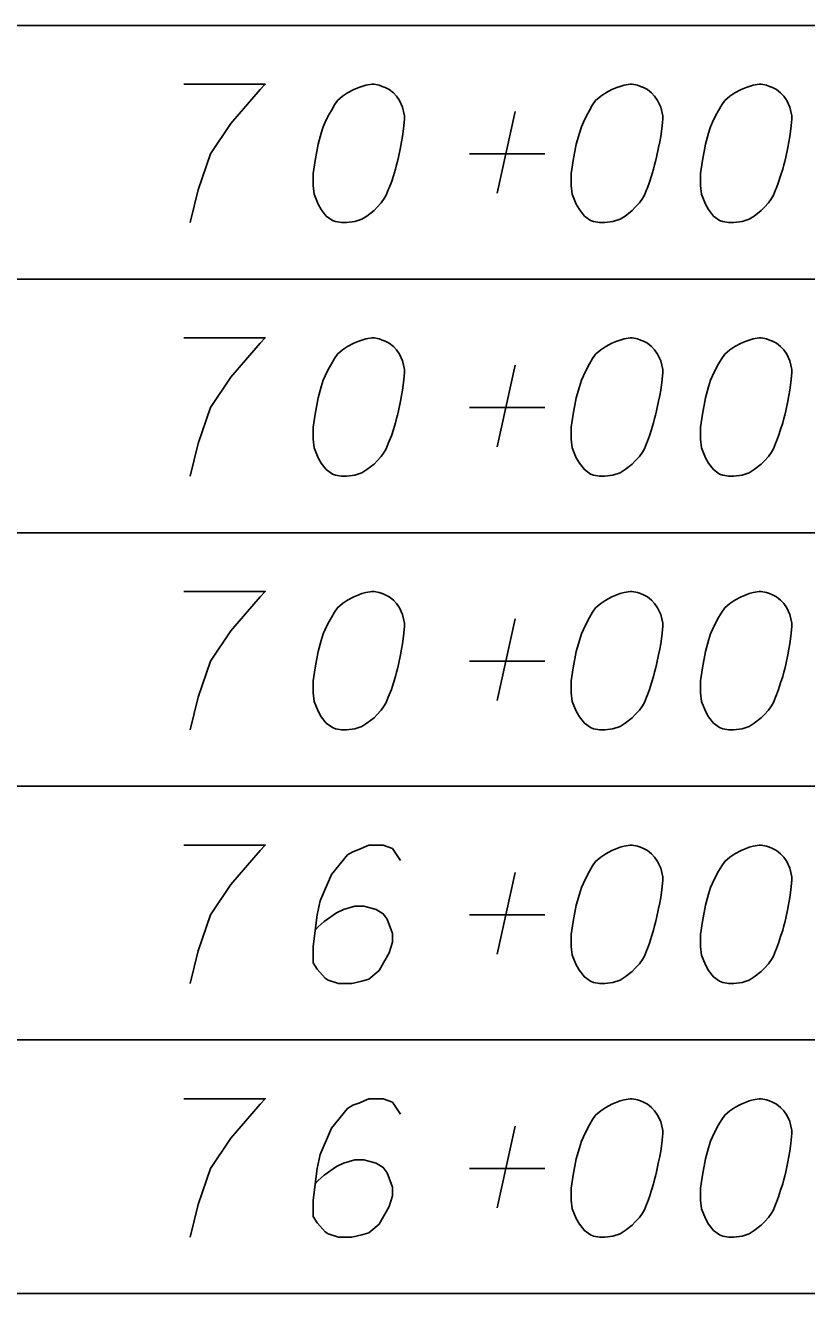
# Model space of a CAD drawing. Extents: x 2074207 to 2076812, y 516372 to 523312.
# Drawn here: x 2076345.61 to 2076372.72, y 519762.06 to 519806.06 of the extents above; entities that cross this region are included whole.
import ezdxf

# ---------------------------------------------------------------- set-up
doc = ezdxf.new("R2010")
doc.units = 0
for name, color, linetype in [('Prop DirtTable_ Soil Test Results - Outline (Major)', 7, 'Continuous'), ('Prop DirtTable_ Soil Test Results - Outline (Minor)', 7, 'Continuous'), ('Prop DirtTable_ Soil Test Results - Tx (Sample Data)', 7, 'Continuous')]:
    doc.layers.add(name, color=color, linetype=linetype)

msp = doc.modelspace()

# ---------------------------------------------------------------- linework, layer by layer
at = {"layer": 'Prop DirtTable_ Soil Test Results - Outline (Major)'}
msp.add_line((2076260.609, 519762.059), (2076811.903, 519762.059), dxfattribs=at)
at = {"layer": 'Prop DirtTable_ Soil Test Results - Outline (Minor)'}
for p, q in [((2076260.609, 519806.059), (2076811.903, 519806.059)), ((2076260.609, 519806.059), (2076811.903, 519806.059)), ((2076260.609, 519797.259), (2076811.903, 519797.259)), ((2076260.609, 519797.259), (2076811.903, 519797.259)), ((2076260.609, 519788.459), (2076811.903, 519788.459)), ((2076260.609, 519788.459), (2076811.903, 519788.459)), ((2076260.609, 519779.659), (2076811.903, 519779.659)), ((2076260.609, 519779.659), (2076811.903, 519779.659)), ((2076260.609, 519770.859), (2076811.903, 519770.859)), ((2076260.609, 519770.859), (2076811.903, 519770.859)), ((2076260.609, 519762.059), (2076811.903, 519762.059))]:
    msp.add_line(p, q, dxfattribs=at)
at = {"layer": 'Prop DirtTable_ Soil Test Results - Tx (Sample Data)'}
for points in [[(2076351.116, 519804.018), (2076353.938, 519804.018), (2076353.761, 519803.83), (2076352.738, 519802.658), (2076352.033, 519801.6), (2076351.609, 519800.352), (2076351.327, 519799.218)], [(2076357.712, 519804.018), (2076357.642, 519804.018), (2076357.43, 519803.981), (2076357.289, 519803.943), (2076357.183, 519803.905), (2076357.007, 519803.83), (2076356.795, 519803.716), (2076356.619, 519803.603), (2076356.442, 519803.452), (2076356.336, 519803.3), (2076356.231, 519803.111), (2076356.125, 519802.922), (2076356.019, 519802.696), (2076355.948, 519802.544), (2076355.878, 519802.318), (2076355.772, 519801.94), (2076355.666, 519801.373), (2076355.596, 519800.919), (2076355.596, 519800.504), (2076355.631, 519800.201), (2076355.772, 519799.861), (2076355.878, 519799.672), (2076356.054, 519799.445), (2076356.266, 519799.294), (2076356.372, 519799.256), (2076356.583, 519799.218), (2076356.76, 519799.218), (2076357.042, 519799.256), (2076357.289, 519799.332), (2076357.465, 519799.445), (2076357.712, 519799.634), (2076357.818, 519799.748), (2076357.959, 519799.899), (2076358.065, 519800.05), (2076358.135, 519800.163), (2076358.206, 519800.352), (2076358.241, 519800.428), (2076358.312, 519800.617), (2076358.382, 519800.844), (2076358.453, 519801.07), (2076358.488, 519801.222), (2076358.523, 519801.335), (2076358.559, 519801.486), (2076358.629, 519801.826), (2076358.665, 519802.015), (2076358.7, 519802.204), (2076358.735, 519802.469), (2076358.77, 519802.809), (2076358.77, 519802.922), (2076358.735, 519803.074), (2076358.7, 519803.225), (2076358.594, 519803.452), (2076358.488, 519803.603), (2076358.382, 519803.716), (2076358.241, 519803.83), (2076358.1, 519803.905), (2076357.994, 519803.943), (2076357.889, 519803.981), (2076357.712, 519804.018)], [(2076366.672, 519804.018), (2076366.602, 519804.018), (2076366.39, 519803.981), (2076366.249, 519803.943), (2076366.143, 519803.905), (2076365.967, 519803.83), (2076365.755, 519803.716), (2076365.579, 519803.603), (2076365.402, 519803.452), (2076365.296, 519803.3), (2076365.191, 519803.111), (2076365.085, 519802.922), (2076364.979, 519802.696), (2076364.908, 519802.544), (2076364.838, 519802.318), (2076364.732, 519801.94), (2076364.626, 519801.373), (2076364.556, 519800.919), (2076364.556, 519800.504), (2076364.591, 519800.201), (2076364.732, 519799.861), (2076364.838, 519799.672), (2076365.014, 519799.445), (2076365.226, 519799.294), (2076365.332, 519799.256), (2076365.543, 519799.218), (2076365.72, 519799.218), (2076366.002, 519799.256), (2076366.249, 519799.332), (2076366.425, 519799.445), (2076366.672, 519799.634), (2076366.778, 519799.748), (2076366.919, 519799.899), (2076367.025, 519800.05), (2076367.095, 519800.163), (2076367.166, 519800.352), (2076367.201, 519800.428), (2076367.272, 519800.617), (2076367.342, 519800.844), (2076367.413, 519801.07), (2076367.448, 519801.222), (2076367.483, 519801.335), (2076367.519, 519801.486), (2076367.589, 519801.826), (2076367.625, 519802.015), (2076367.66, 519802.204), (2076367.695, 519802.469), (2076367.73, 519802.809), (2076367.73, 519802.922), (2076367.695, 519803.074), (2076367.66, 519803.225), (2076367.554, 519803.452), (2076367.448, 519803.603), (2076367.342, 519803.716), (2076367.201, 519803.83), (2076367.06, 519803.905), (2076366.954, 519803.943), (2076366.849, 519803.981), (2076366.672, 519804.018)], [(2076371.152, 519804.018), (2076371.082, 519804.018), (2076370.87, 519803.981), (2076370.729, 519803.943), (2076370.623, 519803.905), (2076370.447, 519803.83), (2076370.235, 519803.716), (2076370.059, 519803.603), (2076369.882, 519803.452), (2076369.776, 519803.3), (2076369.671, 519803.111), (2076369.565, 519802.922), (2076369.459, 519802.696), (2076369.388, 519802.544), (2076369.318, 519802.318), (2076369.212, 519801.94), (2076369.106, 519801.373), (2076369.036, 519800.919), (2076369.036, 519800.504), (2076369.071, 519800.201), (2076369.212, 519799.861), (2076369.318, 519799.672), (2076369.494, 519799.445), (2076369.706, 519799.294), (2076369.812, 519799.256), (2076370.023, 519799.218), (2076370.2, 519799.218), (2076370.482, 519799.256), (2076370.729, 519799.332), (2076370.905, 519799.445), (2076371.152, 519799.634), (2076371.258, 519799.748), (2076371.399, 519799.899), (2076371.505, 519800.05), (2076371.575, 519800.163), (2076371.646, 519800.352), (2076371.681, 519800.428), (2076371.752, 519800.617), (2076371.822, 519800.844), (2076371.893, 519801.07), (2076371.928, 519801.222), (2076371.963, 519801.335), (2076371.999, 519801.486), (2076372.069, 519801.826), (2076372.105, 519802.015), (2076372.14, 519802.204), (2076372.175, 519802.469), (2076372.21, 519802.809), (2076372.21, 519802.922), (2076372.175, 519803.074), (2076372.14, 519803.225), (2076372.034, 519803.452), (2076371.928, 519803.603), (2076371.822, 519803.716), (2076371.681, 519803.83), (2076371.54, 519803.905), (2076371.434, 519803.943), (2076371.329, 519803.981), (2076371.152, 519804.018)], [(2076361.98, 519800.239), (2076362.615, 519803.074)], [(2076361.028, 519801.6), (2076363.638, 519801.6)], [(2076351.116, 519795.218), (2076353.938, 519795.218), (2076353.761, 519795.03), (2076352.738, 519793.858), (2076352.033, 519792.8), (2076351.609, 519791.552), (2076351.327, 519790.418)], [(2076357.712, 519795.218), (2076357.642, 519795.218), (2076357.43, 519795.181), (2076357.289, 519795.143), (2076357.183, 519795.105), (2076357.007, 519795.03), (2076356.795, 519794.916), (2076356.619, 519794.803), (2076356.442, 519794.652), (2076356.336, 519794.5), (2076356.231, 519794.311), (2076356.125, 519794.122), (2076356.019, 519793.896), (2076355.948, 519793.744), (2076355.878, 519793.518), (2076355.772, 519793.14), (2076355.666, 519792.573), (2076355.596, 519792.119), (2076355.596, 519791.704), (2076355.631, 519791.401), (2076355.772, 519791.061), (2076355.878, 519790.872), (2076356.054, 519790.645), (2076356.266, 519790.494), (2076356.372, 519790.456), (2076356.583, 519790.418), (2076356.76, 519790.418), (2076357.042, 519790.456), (2076357.289, 519790.532), (2076357.465, 519790.645), (2076357.712, 519790.834), (2076357.818, 519790.948), (2076357.959, 519791.099), (2076358.065, 519791.25), (2076358.135, 519791.363), (2076358.206, 519791.552), (2076358.241, 519791.628), (2076358.312, 519791.817), (2076358.382, 519792.044), (2076358.453, 519792.27), (2076358.488, 519792.422), (2076358.523, 519792.535), (2076358.559, 519792.686), (2076358.629, 519793.026), (2076358.665, 519793.215), (2076358.7, 519793.404), (2076358.735, 519793.669), (2076358.77, 519794.009), (2076358.77, 519794.122), (2076358.735, 519794.274), (2076358.7, 519794.425), (2076358.594, 519794.652), (2076358.488, 519794.803), (2076358.382, 519794.916), (2076358.241, 519795.03), (2076358.1, 519795.105), (2076357.994, 519795.143), (2076357.889, 519795.181), (2076357.712, 519795.218)], [(2076366.672, 519795.218), (2076366.602, 519795.218), (2076366.39, 519795.181), (2076366.249, 519795.143), (2076366.143, 519795.105), (2076365.967, 519795.03), (2076365.755, 519794.916), (2076365.579, 519794.803), (2076365.402, 519794.652), (2076365.296, 519794.5), (2076365.191, 519794.311), (2076365.085, 519794.122), (2076364.979, 519793.896), (2076364.908, 519793.744), (2076364.838, 519793.518), (2076364.732, 519793.14), (2076364.626, 519792.573), (2076364.556, 519792.119), (2076364.556, 519791.704), (2076364.591, 519791.401), (2076364.732, 519791.061), (2076364.838, 519790.872), (2076365.014, 519790.645), (2076365.226, 519790.494), (2076365.332, 519790.456), (2076365.543, 519790.418), (2076365.72, 519790.418), (2076366.002, 519790.456), (2076366.249, 519790.532), (2076366.425, 519790.645), (2076366.672, 519790.834), (2076366.778, 519790.948), (2076366.919, 519791.099), (2076367.025, 519791.25), (2076367.095, 519791.363), (2076367.166, 519791.552), (2076367.201, 519791.628), (2076367.272, 519791.817), (2076367.342, 519792.044), (2076367.413, 519792.27), (2076367.448, 519792.422), (2076367.483, 519792.535), (2076367.519, 519792.686), (2076367.589, 519793.026), (2076367.625, 519793.215), (2076367.66, 519793.404), (2076367.695, 519793.669), (2076367.73, 519794.009), (2076367.73, 519794.122), (2076367.695, 519794.274), (2076367.66, 519794.425), (2076367.554, 519794.652), (2076367.448, 519794.803), (2076367.342, 519794.916), (2076367.201, 519795.03), (2076367.06, 519795.105), (2076366.954, 519795.143), (2076366.849, 519795.181), (2076366.672, 519795.218)], [(2076371.152, 519795.218), (2076371.082, 519795.218), (2076370.87, 519795.181), (2076370.729, 519795.143), (2076370.623, 519795.105), (2076370.447, 519795.03), (2076370.235, 519794.916), (2076370.059, 519794.803), (2076369.882, 519794.652), (2076369.776, 519794.5), (2076369.671, 519794.311), (2076369.565, 519794.122), (2076369.459, 519793.896), (2076369.388, 519793.744), (2076369.318, 519793.518), (2076369.212, 519793.14), (2076369.106, 519792.573), (2076369.036, 519792.119), (2076369.036, 519791.704), (2076369.071, 519791.401), (2076369.212, 519791.061), (2076369.318, 519790.872), (2076369.494, 519790.645), (2076369.706, 519790.494), (2076369.812, 519790.456), (2076370.023, 519790.418), (2076370.2, 519790.418), (2076370.482, 519790.456), (2076370.729, 519790.532), (2076370.905, 519790.645), (2076371.152, 519790.834), (2076371.258, 519790.948), (2076371.399, 519791.099), (2076371.505, 519791.25), (2076371.575, 519791.363), (2076371.646, 519791.552), (2076371.681, 519791.628), (2076371.752, 519791.817), (2076371.822, 519792.044), (2076371.893, 519792.27), (2076371.928, 519792.422), (2076371.963, 519792.535), (2076371.999, 519792.686), (2076372.069, 519793.026), (2076372.105, 519793.215), (2076372.14, 519793.404), (2076372.175, 519793.669), (2076372.21, 519794.009), (2076372.21, 519794.122), (2076372.175, 519794.274), (2076372.14, 519794.425), (2076372.034, 519794.652), (2076371.928, 519794.803), (2076371.822, 519794.916), (2076371.681, 519795.03), (2076371.54, 519795.105), (2076371.434, 519795.143), (2076371.329, 519795.181), (2076371.152, 519795.218)], [(2076361.98, 519791.439), (2076362.615, 519794.274)], [(2076361.028, 519792.8), (2076363.638, 519792.8)], [(2076351.116, 519786.418), (2076353.938, 519786.418), (2076353.761, 519786.23), (2076352.738, 519785.058), (2076352.033, 519784), (2076351.609, 519782.752), (2076351.327, 519781.618)], [(2076357.712, 519786.418), (2076357.642, 519786.418), (2076357.43, 519786.381), (2076357.289, 519786.343), (2076357.183, 519786.305), (2076357.007, 519786.23), (2076356.795, 519786.116), (2076356.619, 519786.003), (2076356.442, 519785.852), (2076356.336, 519785.7), (2076356.231, 519785.511), (2076356.125, 519785.322), (2076356.019, 519785.096), (2076355.948, 519784.944), (2076355.878, 519784.718), (2076355.772, 519784.34), (2076355.666, 519783.773), (2076355.596, 519783.319), (2076355.596, 519782.904), (2076355.631, 519782.601), (2076355.772, 519782.261), (2076355.878, 519782.072), (2076356.054, 519781.845), (2076356.266, 519781.694), (2076356.372, 519781.656), (2076356.583, 519781.618), (2076356.76, 519781.618), (2076357.042, 519781.656), (2076357.289, 519781.732), (2076357.465, 519781.845), (2076357.712, 519782.034), (2076357.818, 519782.148), (2076357.959, 519782.299), (2076358.065, 519782.45), (2076358.135, 519782.563), (2076358.206, 519782.752), (2076358.241, 519782.828), (2076358.312, 519783.017), (2076358.382, 519783.244), (2076358.453, 519783.47), (2076358.488, 519783.622), (2076358.523, 519783.735), (2076358.559, 519783.886), (2076358.629, 519784.226), (2076358.665, 519784.415), (2076358.7, 519784.604), (2076358.735, 519784.869), (2076358.77, 519785.209), (2076358.77, 519785.322), (2076358.735, 519785.474), (2076358.7, 519785.625), (2076358.594, 519785.852), (2076358.488, 519786.003), (2076358.382, 519786.116), (2076358.241, 519786.23), (2076358.1, 519786.305), (2076357.994, 519786.343), (2076357.889, 519786.381), (2076357.712, 519786.418)], [(2076366.672, 519786.418), (2076366.602, 519786.418), (2076366.39, 519786.381), (2076366.249, 519786.343), (2076366.143, 519786.305), (2076365.967, 519786.23), (2076365.755, 519786.116), (2076365.579, 519786.003), (2076365.402, 519785.852), (2076365.296, 519785.7), (2076365.191, 519785.511), (2076365.085, 519785.322), (2076364.979, 519785.096), (2076364.908, 519784.944), (2076364.838, 519784.718), (2076364.732, 519784.34), (2076364.626, 519783.773), (2076364.556, 519783.319), (2076364.556, 519782.904), (2076364.591, 519782.601), (2076364.732, 519782.261), (2076364.838, 519782.072), (2076365.014, 519781.845), (2076365.226, 519781.694), (2076365.332, 519781.656), (2076365.543, 519781.618), (2076365.72, 519781.618), (2076366.002, 519781.656), (2076366.249, 519781.732), (2076366.425, 519781.845), (2076366.672, 519782.034), (2076366.778, 519782.148), (2076366.919, 519782.299), (2076367.025, 519782.45), (2076367.095, 519782.563), (2076367.166, 519782.752), (2076367.201, 519782.828), (2076367.272, 519783.017), (2076367.342, 519783.244), (2076367.413, 519783.47), (2076367.448, 519783.622), (2076367.483, 519783.735), (2076367.519, 519783.886), (2076367.589, 519784.226), (2076367.625, 519784.415), (2076367.66, 519784.604), (2076367.695, 519784.869), (2076367.73, 519785.209), (2076367.73, 519785.322), (2076367.695, 519785.474), (2076367.66, 519785.625), (2076367.554, 519785.852), (2076367.448, 519786.003), (2076367.342, 519786.116), (2076367.201, 519786.23), (2076367.06, 519786.305), (2076366.954, 519786.343), (2076366.849, 519786.381), (2076366.672, 519786.418)], [(2076371.152, 519786.418), (2076371.082, 519786.418), (2076370.87, 519786.381), (2076370.729, 519786.343), (2076370.623, 519786.305), (2076370.447, 519786.23), (2076370.235, 519786.116), (2076370.059, 519786.003), (2076369.882, 519785.852), (2076369.776, 519785.7), (2076369.671, 519785.511), (2076369.565, 519785.322), (2076369.459, 519785.096), (2076369.388, 519784.944), (2076369.318, 519784.718), (2076369.212, 519784.34), (2076369.106, 519783.773), (2076369.036, 519783.319), (2076369.036, 519782.904), (2076369.071, 519782.601), (2076369.212, 519782.261), (2076369.318, 519782.072), (2076369.494, 519781.845), (2076369.706, 519781.694), (2076369.812, 519781.656), (2076370.023, 519781.618), (2076370.2, 519781.618), (2076370.482, 519781.656), (2076370.729, 519781.732), (2076370.905, 519781.845), (2076371.152, 519782.034), (2076371.258, 519782.148), (2076371.399, 519782.299), (2076371.505, 519782.45), (2076371.575, 519782.563), (2076371.646, 519782.752), (2076371.681, 519782.828), (2076371.752, 519783.017), (2076371.822, 519783.244), (2076371.893, 519783.47), (2076371.928, 519783.622), (2076371.963, 519783.735), (2076371.999, 519783.886), (2076372.069, 519784.226), (2076372.105, 519784.415), (2076372.14, 519784.604), (2076372.175, 519784.869), (2076372.21, 519785.209), (2076372.21, 519785.322), (2076372.175, 519785.474), (2076372.14, 519785.625), (2076372.034, 519785.852), (2076371.928, 519786.003), (2076371.822, 519786.116), (2076371.681, 519786.23), (2076371.54, 519786.305), (2076371.434, 519786.343), (2076371.329, 519786.381), (2076371.152, 519786.418)], [(2076361.98, 519782.639), (2076362.615, 519785.474)], [(2076361.028, 519784), (2076363.638, 519784)], [(2076351.116, 519777.618), (2076353.938, 519777.618), (2076353.761, 519777.43), (2076352.738, 519776.258), (2076352.033, 519775.2), (2076351.609, 519773.952), (2076351.327, 519772.818)], [(2076358.629, 519777.089), (2076358.347, 519777.505), (2076358.03, 519777.618), (2076357.536, 519777.618), (2076357.183, 519777.467), (2076356.971, 519777.392), (2076356.795, 519777.278), (2076356.231, 519776.598), (2076355.843, 519775.691), (2076355.737, 519775.2), (2076355.596, 519774.104), (2076355.596, 519773.537), (2076355.737, 519773.31), (2076356.019, 519773.007), (2076356.125, 519772.932), (2076356.478, 519772.818), (2076356.936, 519772.818), (2076357.289, 519772.894), (2076357.536, 519772.97), (2076357.889, 519773.272), (2076358.241, 519773.877), (2076358.347, 519774.255), (2076358.347, 519774.557), (2076358.171, 519775.048), (2076358.03, 519775.237), (2076357.783, 519775.389), (2076357.359, 519775.502), (2076357.042, 519775.502), (2076356.654, 519775.389), (2076356.407, 519775.275), (2076355.984, 519774.973), (2076355.772, 519774.784), (2076355.666, 519774.67)], [(2076366.672, 519777.618), (2076366.602, 519777.618), (2076366.39, 519777.581), (2076366.249, 519777.543), (2076366.143, 519777.505), (2076365.967, 519777.43), (2076365.755, 519777.316), (2076365.579, 519777.203), (2076365.402, 519777.052), (2076365.296, 519776.9), (2076365.191, 519776.711), (2076365.085, 519776.522), (2076364.979, 519776.296), (2076364.908, 519776.144), (2076364.838, 519775.918), (2076364.732, 519775.54), (2076364.626, 519774.973), (2076364.556, 519774.519), (2076364.556, 519774.104), (2076364.591, 519773.801), (2076364.732, 519773.461), (2076364.838, 519773.272), (2076365.014, 519773.045), (2076365.226, 519772.894), (2076365.332, 519772.856), (2076365.543, 519772.818), (2076365.72, 519772.818), (2076366.002, 519772.856), (2076366.249, 519772.932), (2076366.425, 519773.045), (2076366.672, 519773.234), (2076366.778, 519773.348), (2076366.919, 519773.499), (2076367.025, 519773.65), (2076367.095, 519773.763), (2076367.166, 519773.952), (2076367.201, 519774.028), (2076367.272, 519774.217), (2076367.342, 519774.444), (2076367.413, 519774.67), (2076367.448, 519774.822), (2076367.483, 519774.935), (2076367.519, 519775.086), (2076367.589, 519775.426), (2076367.625, 519775.615), (2076367.66, 519775.804), (2076367.695, 519776.069), (2076367.73, 519776.409), (2076367.73, 519776.522), (2076367.695, 519776.674), (2076367.66, 519776.825), (2076367.554, 519777.052), (2076367.448, 519777.203), (2076367.342, 519777.316), (2076367.201, 519777.43), (2076367.06, 519777.505), (2076366.954, 519777.543), (2076366.849, 519777.581), (2076366.672, 519777.618)], [(2076371.152, 519777.618), (2076371.082, 519777.618), (2076370.87, 519777.581), (2076370.729, 519777.543), (2076370.623, 519777.505), (2076370.447, 519777.43), (2076370.235, 519777.316), (2076370.059, 519777.203), (2076369.882, 519777.052), (2076369.776, 519776.9), (2076369.671, 519776.711), (2076369.565, 519776.522), (2076369.459, 519776.296), (2076369.388, 519776.144), (2076369.318, 519775.918), (2076369.212, 519775.54), (2076369.106, 519774.973), (2076369.036, 519774.519), (2076369.036, 519774.104), (2076369.071, 519773.801), (2076369.212, 519773.461), (2076369.318, 519773.272), (2076369.494, 519773.045), (2076369.706, 519772.894), (2076369.812, 519772.856), (2076370.023, 519772.818), (2076370.2, 519772.818), (2076370.482, 519772.856), (2076370.729, 519772.932), (2076370.905, 519773.045), (2076371.152, 519773.234), (2076371.258, 519773.348), (2076371.399, 519773.499), (2076371.505, 519773.65), (2076371.575, 519773.763), (2076371.646, 519773.952), (2076371.681, 519774.028), (2076371.752, 519774.217), (2076371.822, 519774.444), (2076371.893, 519774.67), (2076371.928, 519774.822), (2076371.963, 519774.935), (2076371.999, 519775.086), (2076372.069, 519775.426), (2076372.105, 519775.615), (2076372.14, 519775.804), (2076372.175, 519776.069), (2076372.21, 519776.409), (2076372.21, 519776.522), (2076372.175, 519776.674), (2076372.14, 519776.825), (2076372.034, 519777.052), (2076371.928, 519777.203), (2076371.822, 519777.316), (2076371.681, 519777.43), (2076371.54, 519777.505), (2076371.434, 519777.543), (2076371.329, 519777.581), (2076371.152, 519777.618)], [(2076361.98, 519773.839), (2076362.615, 519776.674)], [(2076361.028, 519775.2), (2076363.638, 519775.2)], [(2076351.116, 519768.818), (2076353.938, 519768.818), (2076353.761, 519768.63), (2076352.738, 519767.458), (2076352.033, 519766.4), (2076351.609, 519765.152), (2076351.327, 519764.018)], [(2076358.629, 519768.289), (2076358.347, 519768.705), (2076358.03, 519768.818), (2076357.536, 519768.818), (2076357.183, 519768.667), (2076356.971, 519768.592), (2076356.795, 519768.478), (2076356.231, 519767.798), (2076355.843, 519766.891), (2076355.737, 519766.4), (2076355.596, 519765.304), (2076355.596, 519764.737), (2076355.737, 519764.51), (2076356.019, 519764.207), (2076356.125, 519764.132), (2076356.478, 519764.018), (2076356.936, 519764.018), (2076357.289, 519764.094), (2076357.536, 519764.17), (2076357.889, 519764.472), (2076358.241, 519765.077), (2076358.347, 519765.455), (2076358.347, 519765.757), (2076358.171, 519766.248), (2076358.03, 519766.437), (2076357.783, 519766.589), (2076357.359, 519766.702), (2076357.042, 519766.702), (2076356.654, 519766.589), (2076356.407, 519766.475), (2076355.984, 519766.173), (2076355.772, 519765.984), (2076355.666, 519765.87)], [(2076366.672, 519768.818), (2076366.602, 519768.818), (2076366.39, 519768.781), (2076366.249, 519768.743), (2076366.143, 519768.705), (2076365.967, 519768.63), (2076365.755, 519768.516), (2076365.579, 519768.403), (2076365.402, 519768.252), (2076365.296, 519768.1), (2076365.191, 519767.911), (2076365.085, 519767.722), (2076364.979, 519767.496), (2076364.908, 519767.344), (2076364.838, 519767.118), (2076364.732, 519766.74), (2076364.626, 519766.173), (2076364.556, 519765.719), (2076364.556, 519765.304), (2076364.591, 519765.001), (2076364.732, 519764.661), (2076364.838, 519764.472), (2076365.014, 519764.245), (2076365.226, 519764.094), (2076365.332, 519764.056), (2076365.543, 519764.018), (2076365.72, 519764.018), (2076366.002, 519764.056), (2076366.249, 519764.132), (2076366.425, 519764.245), (2076366.672, 519764.434), (2076366.778, 519764.548), (2076366.919, 519764.699), (2076367.025, 519764.85), (2076367.095, 519764.963), (2076367.166, 519765.152), (2076367.201, 519765.228), (2076367.272, 519765.417), (2076367.342, 519765.644), (2076367.413, 519765.87), (2076367.448, 519766.022), (2076367.483, 519766.135), (2076367.519, 519766.286), (2076367.589, 519766.626), (2076367.625, 519766.815), (2076367.66, 519767.004), (2076367.695, 519767.269), (2076367.73, 519767.609), (2076367.73, 519767.722), (2076367.695, 519767.874), (2076367.66, 519768.025), (2076367.554, 519768.252), (2076367.448, 519768.403), (2076367.342, 519768.516), (2076367.201, 519768.63), (2076367.06, 519768.705), (2076366.954, 519768.743), (2076366.849, 519768.781), (2076366.672, 519768.818)], [(2076371.152, 519768.818), (2076371.082, 519768.818), (2076370.87, 519768.781), (2076370.729, 519768.743), (2076370.623, 519768.705), (2076370.447, 519768.63), (2076370.235, 519768.516), (2076370.059, 519768.403), (2076369.882, 519768.252), (2076369.776, 519768.1), (2076369.671, 519767.911), (2076369.565, 519767.722), (2076369.459, 519767.496), (2076369.388, 519767.344), (2076369.318, 519767.118), (2076369.212, 519766.74), (2076369.106, 519766.173), (2076369.036, 519765.719), (2076369.036, 519765.304), (2076369.071, 519765.001), (2076369.212, 519764.661), (2076369.318, 519764.472), (2076369.494, 519764.245), (2076369.706, 519764.094), (2076369.812, 519764.056), (2076370.023, 519764.018), (2076370.2, 519764.018), (2076370.482, 519764.056), (2076370.729, 519764.132), (2076370.905, 519764.245), (2076371.152, 519764.434), (2076371.258, 519764.548), (2076371.399, 519764.699), (2076371.505, 519764.85), (2076371.575, 519764.963), (2076371.646, 519765.152), (2076371.681, 519765.228), (2076371.752, 519765.417), (2076371.822, 519765.644), (2076371.893, 519765.87), (2076371.928, 519766.022), (2076371.963, 519766.135), (2076371.999, 519766.286), (2076372.069, 519766.626), (2076372.105, 519766.815), (2076372.14, 519767.004), (2076372.175, 519767.269), (2076372.21, 519767.609), (2076372.21, 519767.722), (2076372.175, 519767.874), (2076372.14, 519768.025), (2076372.034, 519768.252), (2076371.928, 519768.403), (2076371.822, 519768.516), (2076371.681, 519768.63), (2076371.54, 519768.705), (2076371.434, 519768.743), (2076371.329, 519768.781), (2076371.152, 519768.818)], [(2076361.98, 519765.039), (2076362.615, 519767.874)], [(2076361.028, 519766.4), (2076363.638, 519766.4)]]:
    msp.add_lwpolyline(points, dxfattribs=at)

doc.saveas('drawing.dxf')
